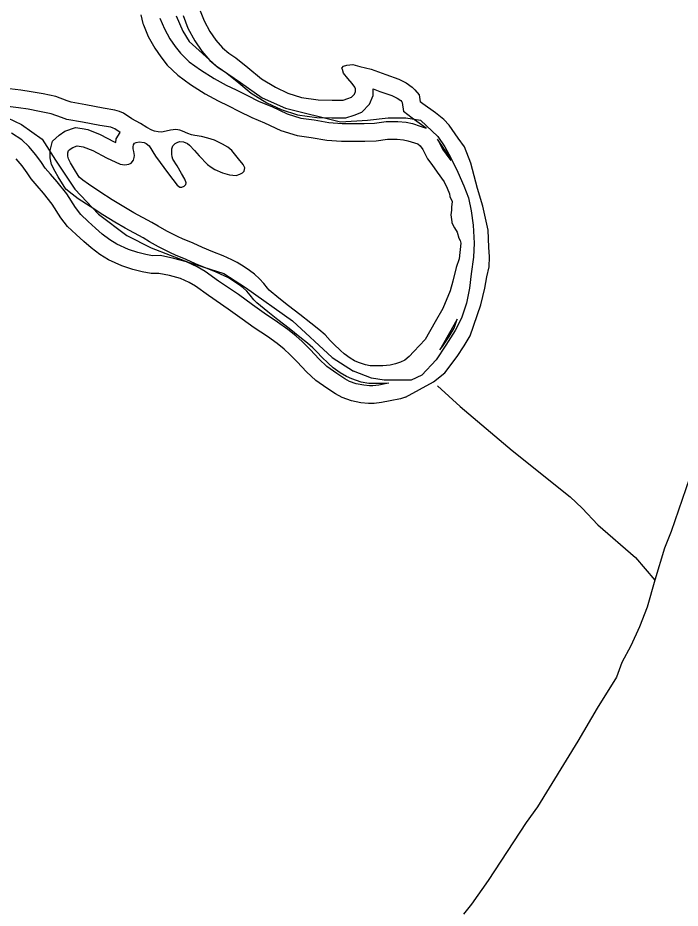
# Model space of a CAD drawing. Extents: x 2104537 to 2336408, y 34176 to 229611.
# Drawn here: x 2112299 to 2114749, y 79149 to 82443 of the extents above; entities that cross this region are included whole.
import ezdxf

# ---------------------------------------------------------------- set-up
doc = ezdxf.new("R2010")
doc.units = 0
for name, color, linetype in [('Exist Boundary Political CountyLine', 7, 'Continuous'), ('Exist Hydrographic Buffer Line', 7, 'Continuous'), ('Exist Hydrographic River Shore', 7, 'Continuous'), ('Exist Road Non-System Type 51', 7, 'Continuous')]:
    doc.layers.add(name, color=color, linetype=linetype)

msp = doc.modelspace()

# ---------------------------------------------------------------- linework, layer by layer
at = {"layer": 'Exist Boundary Political CountyLine'}
for points in [[(2112885.3, 82450.4), (2112909, 82393.4), (2112932.8, 82355.3), (2113032.5, 82265), (2113122.8, 82203.2), (2113203.5, 82146.2), (2113289, 82108.2), (2113493.1, 82057.9), (2113593, 82064.2), (2113669, 82072.5), (2113735, 82072.6), (2113789.1, 82064.7), (2113852.5, 82004.3), (2113878.2, 81966), (2113900.6, 81924.8), (2113927.4, 81871.7), (2113948.8, 81821.4), (2113966.6, 81777.3), (2113976.1, 81729.1), (2113983.6, 81675.1), (2113986.7, 81608.6), (2113984.7, 81557.1), (2113976.1, 81495.1), (2113969.7, 81443.2), (2113959.3, 81387.2), (2113940.8, 81331.3), (2113916.5, 81285.6), (2113882.1, 81231.9), (2113846.4, 81177.9), (2113793.9, 81120.7), (2113754.4, 81102.8), (2113718.8, 81102.8), (2113654.7, 81102.8), (2113607.2, 81110), (2113540.7, 81136.1)], [(2112260.7, 82072.5), (2112313, 82048.7), (2112389, 81994.1), (2112438.8, 81915.6), (2112510.1, 81808.7), (2112597.9, 81716), (2112702.4, 81637.6), (2112792.7, 81592.4), (2112932.8, 81537.8), (2113061, 81497.4), (2113141.8, 81445.1), (2113315.1, 81321.5), (2113462.4, 81186), (2113540.7, 81136.1)]]:
    msp.add_lwpolyline(points, dxfattribs=at)
at = {"layer": 'Exist Hydrographic Buffer Line'}
for points in [[(2112910.7, 82451.3), (2112928.4, 82404.2), (2112954, 82357.5), (2112980, 82319.4), (2113009.9, 82285), (2113040.5, 82259.2), (2113067.6, 82241.1), (2113108.8, 82208.6), (2113162, 82163.9), (2113220.8, 82128.6), (2113273.7, 82103), (2113333.7, 82084.2), (2113404.7, 82074.2), (2113461, 82072.4), (2113513, 82072.2), (2113543.6, 82082.7), (2113571.5, 82094.3), (2113599.6, 82123.1), (2113613.5, 82155.9), (2113613.9, 82179.6)], [(2112824.9, 82442), (2112841.3, 82401.6), (2112861.6, 82364.8), (2112880.7, 82337.2), (2112900.8, 82312), (2112933.1, 82280.4), (2112975, 82250.2), (2113025.8, 82218.4), (2113070, 82193.8), (2113107.3, 82176.4), (2113145.9, 82156.2), (2113191.4, 82133.7), (2113238.6, 82114.3), (2113296, 82087.2), (2113346.7, 82071.8), (2113394.8, 82064.8), (2113450, 82055), (2113498.5, 82052), (2113544.2, 82051.7), (2113580.9, 82051.9), (2113618.7, 82053.3), (2113661.3, 82059.2), (2113704.8, 82059.5), (2113736.2, 82056.7), (2113759.7, 82051.5), (2113787.3, 82042.3), (2113810, 82034.4)], [(2113613.9, 82179.6), (2113638.2, 82170.8), (2113682.8, 82155.2), (2113702.3, 82145.7), (2113715.4, 82136.3), (2113720.1, 82131.6), (2113721.4, 82130), (2113725.5, 82096.4)], [(2112678.2, 82018.6), (2112658.3, 82032.1), (2112652, 82035), (2112643, 82037.7), (2112602.8, 82044.5), (2112538.3, 82056.7), (2112480.9, 82067.2), (2112460.2, 82073.5), (2112422, 82088), (2112379.6, 82096.6), (2112337.2, 82104.7), (2112301.6, 82110), (2112262.6, 82114.4)], [(2113810, 82034.4), (2113758.4, 82072), (2113725.5, 82096.4)], [(2113671.4, 81091.4), (2113652.6, 81089.9), (2113622.5, 81089.8), (2113597.4, 81090.3), (2113568.9, 81094.5), (2113534.9, 81107), (2113514.9, 81115.4), (2113492.1, 81129.4), (2113465.9, 81148), (2113448, 81164.1), (2113422.4, 81188.9), (2113407.2, 81204.4), (2113390.8, 81222.3), (2113371.3, 81238.9), (2113342.2, 81261.8), (2113302.5, 81293.5), (2113260.4, 81325.4), (2113223.7, 81354.7), (2113182.8, 81388.2), (2113172.7, 81399.9), (2113158.7, 81417.1), (2113146.1, 81431.5), (2113132.9, 81443.3), (2113117.6, 81455), (2113100.8, 81466.6), (2113078.2, 81480.6), (2113062.8, 81488.6), (2113033.2, 81501.2), (2112995.5, 81516.7), (2112956.8, 81533.1), (2112921.3, 81548.6), (2112882.1, 81565.3), (2112863.8, 81573.6), (2112819.9, 81595.4), (2112786.1, 81614.5), (2112762.3, 81628.5), (2112696.2, 81664.3), (2112657.7, 81687.3), (2112613.7, 81714.2), (2112566.6, 81744.3), (2112522.8, 81773.5), (2112499.6, 81790.5), (2112476.7, 81809.1), (2112448.3, 81854), (2112436.9, 81874.4), (2112423.6, 81899.7), (2112419, 81925.1), (2112418.8, 81951.8), (2112427.8, 81986.3), (2112451.5, 82009.1), (2112473.5, 82023.1), (2112512.1, 82036.5), (2112536.9, 82032.9), (2112558.2, 82029), (2112603.8, 82011.6), (2112655.8, 81983.9), (2112661.7, 81981.2), (2112662.5, 81995.2), (2112678.2, 82018.6)], [(2113671.4, 81091.4), (2113663.8, 81089.7), (2113634.9, 81084.3), (2113612, 81081.5), (2113599.6, 81081.2), (2113578.7, 81083.5), (2113550.8, 81089.2), (2113526.3, 81097.9), (2113508.8, 81107.8), (2113478.7, 81127.1), (2113442.4, 81152.4), (2113413.4, 81179.5), (2113380.1, 81215.4), (2113350.5, 81245.1), (2113327.3, 81266.3), (2113298.6, 81290.1), (2113259.7, 81317.4), (2113210.2, 81350.2), (2113167.2, 81380.6), (2113115.3, 81418.7), (2113041.9, 81468.8), (2112992.3, 81504.7), (2112963, 81521.5), (2112923.4, 81539.6), (2112876.2, 81552.9), (2112827, 81563.2), (2112797.7, 81562.7), (2112772.7, 81566.8), (2112743, 81574.4), (2112708.5, 81585.8), (2112665.8, 81605.5), (2112639.9, 81621.5), (2112611.5, 81642.9), (2112586.4, 81664.1), (2112559.9, 81688.8), (2112532.3, 81715.5), (2112512.2, 81740.9), (2112480.2, 81791.6), (2112445, 81835.5), (2112420.2, 81864.1), (2112400.6, 81886.8), (2112386.9, 81907.1), (2112366.3, 81935.6), (2112339.9, 81966.7), (2112313.4, 81991.1), (2112275.8, 82016.6)], [(2113851.1, 81993.7), (2113870.5, 81956.5), (2113884, 81938.9), (2113900.9, 81914.7)], [(2113875.1, 81959.7), (2113851.1, 81993.7)], [(2113900.9, 81914.7), (2113893.4, 81933.8), (2113875.1, 81959.7)], [(2113924.2, 81327.7), (2113900.5, 81286.2), (2113860.2, 81214)], [(2113860.2, 81214), (2113870.1, 81227.3), (2113894.7, 81264.4), (2113912.8, 81294.6), (2113924.2, 81327.7)]]:
    msp.add_lwpolyline(points, dxfattribs=at)
at = {"layer": 'Exist Hydrographic River Shore'}
for points in [[(2112754, 82453.6), (2112762.2, 82421.3), (2112764.1, 82417.3)], [(2112974.1, 82469), (2112988.1, 82431.6), (2113010, 82391.8), (2113032, 82359.6), (2113056.1, 82331.9), (2113080, 82311.7), (2113106.2, 82294.2), (2113150.2, 82259.5), (2113200.2, 82217.5), (2113252.1, 82186.3), (2113298, 82164.1), (2113348.2, 82148.4), (2113410.4, 82139.6), (2113462.2, 82138), (2113502.2, 82137.8), (2113520.4, 82144.1), (2113533.9, 82149.7), (2113544, 82160), (2113548.1, 82169.8), (2113548.3, 82179.6), (2113546.1, 82186.2), (2113536.2, 82199.5), (2113520.2, 82217.9), (2113504.1, 82237.9), (2113500.1, 82252.1)], [(2112764.1, 82417.3), (2112781.9, 82373.3), (2112805.7, 82330.2), (2112828.1, 82297.9), (2112852.1, 82267.9), (2112890.7, 82230.1), (2112938.3, 82195.7), (2112992.4, 82161.8), (2113040.2, 82135.3), (2113078.2, 82117.5), (2113116.2, 82097.8), (2113164.3, 82073.9), (2113212.2, 82054.2), (2113272.3, 82025.8), (2113332.3, 82007.6), (2113384.4, 82000), (2113442.2, 81989.7), (2113496.3, 81986.4), (2113544.2, 81986.1), (2113582.3, 81986.3), (2113624.3, 81987.8), (2113666.1, 81993.6), (2113702.2, 81993.9), (2113726.1, 81991.8), (2113742.1, 81988.2), (2113766.2, 81980.1), (2113778.3, 81976), (2113788, 81969.2)], [(2113500.1, 82252.1), (2113497.9, 82256.1), (2113504, 82264.1), (2113516.2, 82268.2), (2113537.9, 82270), (2113564, 82262.3), (2113606.1, 82252.3), (2113660.2, 82232.6), (2113708.1, 82215.9), (2113736.1, 82202.2), (2113758.1, 82186.4), (2113768.1, 82176.3), (2113784.1, 82158), (2113787.2, 82132.3)], [(2112890.9, 81983.3), (2112898.4, 81985.5), (2112912.2, 81983.6), (2112927.2, 81977.7), (2112934.6, 81971.7), (2112952.3, 81951.6), (2112970.2, 81931.6), (2113000.5, 81899.8), (2113014.1, 81890.7), (2113028.3, 81881.3), (2113056.3, 81869.2), (2113082.4, 81861.5), (2113106.3, 81859.4), (2113120.5, 81864), (2113130.5, 81869.4), (2113136.5, 81875.9), (2113138.4, 81887.3), (2113132.4, 81899.9), (2113116, 81920.6), (2113090.4, 81951.6), (2113075.9, 81964), (2113056.4, 81975.9), (2113026.2, 81989.6), (2113002.4, 81997.6), (2112978.2, 82003.6), (2112954.3, 82007.4), (2112941.9, 82010.2), (2112928.2, 82015.4), (2112908.4, 82024), (2112898.3, 82027.5), (2112884.2, 82029.4), (2112864.5, 82027.2), (2112848.3, 82023.5), (2112830.5, 82019.6), (2112818.4, 82020.8), (2112804.4, 82023.4), (2112794.6, 82026.9), (2112776.4, 82037.1), (2112752.4, 82051.7), (2112720.3, 82069.3), (2112690.5, 82089.6), (2112675.2, 82096.5), (2112658.2, 82101.7), (2112614.4, 82109.1), (2112550.3, 82121.2), (2112496.4, 82131.1), (2112481.4, 82135.7), (2112440.3, 82151.2), (2112392.3, 82161), (2112348.1, 82169.4), (2112310.2, 82175.1), (2112268.3, 82179.8)], [(2113928.7, 81997.7), (2113894.5, 82045.9), (2113874.5, 82066), (2113843.8, 82091), (2113797.3, 82124.9), (2113787.2, 82132.3)], [(2113733.2, 81039.6), (2113836.7, 81096.1), (2113879.4, 81129.7), (2113923.8, 81189.6), (2113950.2, 81229.4), (2113972.6, 81266.7), (2114011.9, 81380.8), (2114026.2, 81442.9), (2114034.5, 81484.4), (2114043.1, 81522), (2114043.5, 81558), (2114041.9, 81594.2), (2114038.5, 81656.6), (2114019.6, 81746.5), (2113999.9, 81810.9), (2113975.1, 81904.9), (2113951.7, 81965.1), (2113928.7, 81997.7)], [(2113764.7, 81208), (2113746.6, 81189.7), (2113731, 81176.3), (2113714.7, 81168.4), (2113696.9, 81162.2), (2113676.8, 81157.6), (2113649.8, 81155.5), (2113622.9, 81155.4), (2113602.9, 81155.8), (2113585.3, 81158.4), (2113558.9, 81168.1), (2113544.9, 81174), (2113528.3, 81184.1), (2113507, 81199.3), (2113492.8, 81212.1), (2113468.6, 81235.5), (2113454.8, 81249.5), (2113436.5, 81269.6), (2113412.9, 81289.7), (2113382.8, 81313.3), (2113342.8, 81345.2), (2113300.7, 81377.2), (2113264.9, 81405.8), (2113228.7, 81435.4), (2113222.9, 81442.1), (2113208.8, 81459.4), (2113192.8, 81477.7), (2113174.7, 81493.8), (2113156.3, 81508), (2113136.9, 81521.5), (2113110.6, 81537.7), (2113090.8, 81548), (2113058.6, 81561.7), (2113020.8, 81577.2), (2112982.7, 81593.4), (2112947.3, 81608.8), (2112908.5, 81625.3), (2112891.9, 81632.9), (2112850.7, 81653.4), (2112818.9, 81671.4), (2112794.5, 81685.6), (2112728.6, 81721.4), (2112691.6, 81743.4), (2112648.5, 81769.8), (2112602.5, 81799.3), (2112560.4, 81827.3), (2112539.7, 81842.5), (2112526.4, 81853.3), (2112504.8, 81887.5), (2112494.6, 81905.7), (2112486.4, 81921.3), (2112484.6, 81931.2), (2112484.5, 81943.6), (2112486.7, 81951.8), (2112492.3, 81957.3), (2112502.3, 81963.6), (2112518.5, 81969.2), (2112526.3, 81968.1), (2112540.4, 81965.5), (2112576.6, 81951.7), (2112626.6, 81925.1), (2112678.3, 81901.2), (2112694.6, 81899.2), (2112710.4, 81901.5), (2112718.4, 81905.3), (2112726.5, 81916), (2112729.6, 81925.8), (2112730.4, 81934), (2112728.4, 81947.8), (2112726.3, 81957.7), (2112726.4, 81965.2), (2112726.9, 81973.4), (2112730.6, 81978.9), (2112736.6, 81982.1), (2112748.5, 81983.5), (2112766.5, 81981.5), (2112774.3, 81977.4), (2112784.6, 81969.7), (2112808.5, 81931.5), (2112856.4, 81865.9), (2112888.4, 81823.3), (2112898.4, 81815.9), (2112906.3, 81815.7), (2112914.6, 81819.5), (2112920.6, 81825.9), (2112922.4, 81831.8), (2112916.4, 81845.7), (2112904.7, 81867.2), (2112888.5, 81895.4), (2112872.6, 81919.7), (2112870.1, 81928), (2112868.3, 81937.8), (2112868.4, 81957.5), (2112872.5, 81969.6), (2112880.6, 81977.6), (2112890.9, 81983.3)], [(2113788, 81969.2), (2113797.1, 81955.4), (2113815, 81921.1), (2113831, 81900.1), (2113850.8, 81871.9), (2113876.3, 81836.3), (2113888, 81812.1), (2113895.8, 81791.6), (2113897.6, 81781.7), (2113905.4, 81763.5), (2113903.4, 81742.2), (2113903.2, 81731.4), (2113901.2, 81713.4), (2113904.6, 81688.1), (2113904.9, 81683.8), (2113914.7, 81665.5), (2113924.6, 81649.9), (2113930.4, 81627.5), (2113936.1, 81619.2), (2113938.2, 81609.3), (2113931.5, 81551.4), (2113921, 81519.4), (2113908.6, 81468.1), (2113898.3, 81432.2), (2113871.5, 81367.8), (2113843.3, 81318.5), (2113806.6, 81252.6), (2113764.7, 81208)], [(2113733.2, 81039.6), (2113715.1, 81033.8), (2113676.8, 81025.4), (2113644.9, 81019.4), (2113616.9, 81016), (2113596.9, 81015.5), (2113568.4, 81018.6), (2113533.1, 81025.9), (2113498.9, 81038), (2113474.9, 81051.6), (2113442.2, 81072.6), (2113401, 81101.3), (2113366.9, 81133.1), (2113332.8, 81169.9), (2113305.1, 81197.6), (2113284.2, 81216.8), (2113258.7, 81237.9), (2113222.7, 81263.2), (2113173.2, 81296), (2113128.8, 81327.4), (2113077.4, 81365.1), (2113004.2, 81415.1), (2112956.6, 81449.5), (2112932.9, 81463.1), (2112900.7, 81477.8), (2112860.6, 81489.1), (2112820.7, 81497.4), (2112792.8, 81497), (2112759.1, 81502.6), (2112724.5, 81511.4), (2112684.4, 81524.7), (2112634.7, 81547.6), (2112602.9, 81567.3), (2112570.6, 81591.5), (2112542.8, 81615), (2112514.8, 81641.2), (2112483.5, 81671.3), (2112458.5, 81703), (2112426.7, 81753.5), (2112394.7, 81793.5), (2112370.6, 81821.2), (2112348.4, 81846.9), (2112333.1, 81869.5), (2112314.6, 81895.1), (2112292.5, 81921.1)]]:
    msp.add_lwpolyline(points, dxfattribs=at)
at = {"layer": 'Exist Road Non-System Type 51'}
for points in [[(2114932.8, 81173.3), (2114715.5, 80542.3), (2114691.7, 80480.4), (2114656.2, 80361.9)], [(2113851.2, 81080.7), (2113935.7, 81004.9), (2114128.1, 80841.7), (2114343, 80670.9), (2114387.1, 80629), (2114445.3, 80567.2), (2114584, 80445.7), (2114656.2, 80361.9)], [(2114656.2, 80361.9), (2114626.7, 80262.1), (2114599.1, 80189.8), (2114567.2, 80119.9), (2114533.5, 80057.5), (2114513.8, 80003.4), (2114442.3, 79889.3), (2114371, 79767), (2114222, 79524.1), (2114180.1, 79466.2), (2114039.1, 79251.4), (2113977.4, 79163.3), (2113947.8, 79127.2)]]:
    msp.add_lwpolyline(points, dxfattribs=at)

doc.saveas('drawing.dxf')
